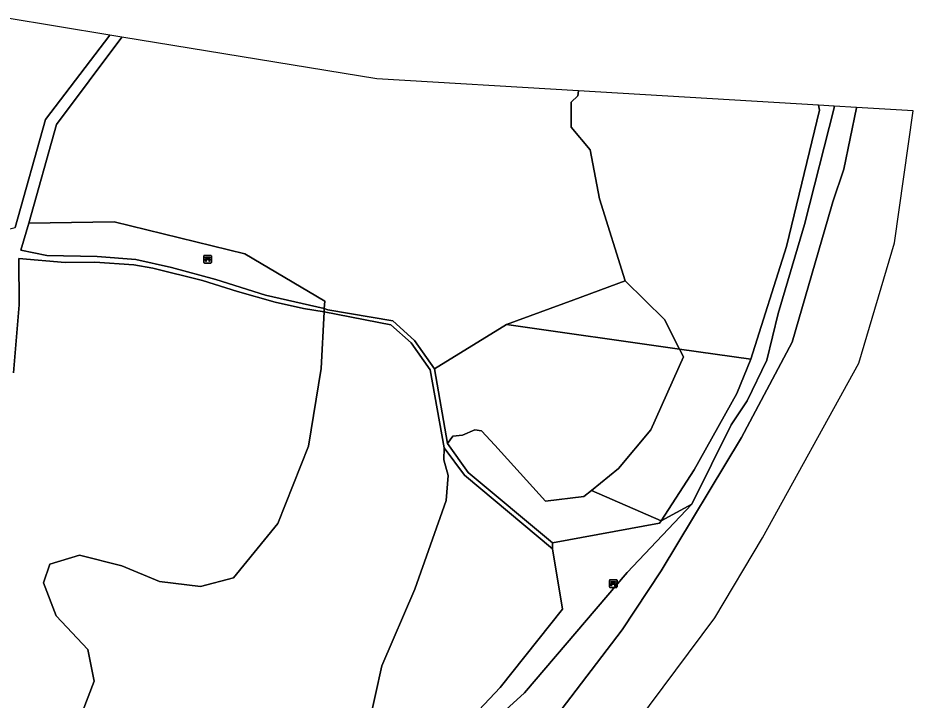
# Model space of a CAD drawing. Extents: x 162082 to 163401, y 388089 to 388636.
# Drawn here: x 163284.3 to 163400.8, y 388417.3 to 388506.1 of the extents above; entities that cross this region are included whole.
import ezdxf

# ---------------------------------------------------------------- set-up
doc = ezdxf.new("R2010")
doc.units = 0
for name, color, linetype in [('IMGEO_Bank', 7, 'Continuous'), ('IMGEO_Grasland_overig', 7, 'Continuous'), ('IMGEO_Groenvoorziening', 7, 'Continuous'), ('IMGEO_Loofbos', 7, 'Continuous'), ('IMGEO_Rivier', 7, 'Continuous')]:
    doc.layers.add(name, color=color, linetype=linetype)

msp = doc.modelspace()

# ---------------------------------------------------------------- linework, layer by layer
at = {"layer": 'IMGEO_Bank'}
for p, q in [((163308.5, 388474.29), (163308.5, 388475.13)), ((163308.5, 388475.13), (163308.5, 388474.29)), ((163308.58, 388475.21), (163309.42, 388475.21)), ((163309.42, 388475.21), (163308.58, 388475.21)), ((163308.81, 388474.72), (163308.81, 388474.82)), ((163309.2, 388474.61), (163308.81, 388474.61)), ((163309.14, 388474.83), (163308.86, 388474.83)), ((163308.86, 388474.82), (163308.86, 388474.72)), ((163308.86, 388474.71), (163309.14, 388474.71)), ((163309.15, 388474.72), (163309.15, 388474.82)), ((163309.19, 388474.82), (163309.19, 388474.72)), ((163309.5, 388475.14), (163309.5, 388474.3)), ((163309.5, 388474.3), (163309.5, 388475.14)), ((163309.43, 388474.21), (163308.59, 388474.21)), ((163308.59, 388474.21), (163309.43, 388474.21)), ((163361.31, 388432.04), (163361.31, 388432.88)), ((163361.31, 388432.88), (163361.31, 388432.04)), ((163361.38, 388432.96), (163362.22, 388432.96)), ((163362.22, 388432.96), (163361.38, 388432.96)), ((163362, 388432.36), (163361.61, 388432.36)), ((163361.62, 388432.47), (163361.62, 388432.58)), ((163361.66, 388432.58), (163361.66, 388432.47)), ((163361.95, 388432.58), (163361.67, 388432.58)), ((163361.67, 388432.46), (163361.95, 388432.46)), ((163361.95, 388432.47), (163361.95, 388432.58)), ((163362, 388432.58), (163362, 388432.47)), ((163362.31, 388432.89), (163362.31, 388432.05)), ((163362.31, 388432.05), (163362.31, 388432.89)), ((163362.23, 388431.96), (163361.39, 388431.96)), ((163361.39, 388431.96), (163362.23, 388431.96))]:
    msp.add_line(p, q, dxfattribs=at)
for points in [[(163308.75, 388474.61), (163308.61, 388474.61), (163308.72, 388474.71), (163308.81, 388474.71)], [(163308.81, 388474.83), (163308.72, 388474.83), (163308.72, 388474.99), (163309.28, 388474.99), (163309.28, 388474.83), (163309.2, 388474.83)], [(163308.8, 388474.6), (163308.8, 388474.39), (163308.76, 388474.39), (163308.76, 388474.6)], [(163309.2, 388474.71), (163309.28, 388474.71), (163309.4, 388474.61), (163309.26, 388474.61)], [(163309.25, 388474.6), (163309.25, 388474.39), (163309.21, 388474.39), (163309.21, 388474.6)], [(163361.55, 388432.36), (163361.41, 388432.36), (163361.52, 388432.46), (163361.61, 388432.46)], [(163361.61, 388432.58), (163361.52, 388432.58), (163361.52, 388432.74), (163362.09, 388432.74), (163362.09, 388432.58), (163362, 388432.58)], [(163361.6, 388432.36), (163361.6, 388432.15), (163361.56, 388432.15), (163361.56, 388432.36)], [(163362, 388432.46), (163362.09, 388432.46), (163362.2, 388432.36), (163362.06, 388432.36)], [(163362.05, 388432.36), (163362.05, 388432.15), (163362.01, 388432.15), (163362.01, 388432.36)]]:
    msp.add_lwpolyline(points, dxfattribs=at)
for centre, radius, start, end in [((163308.58, 388475.13), 0.0779, 92.4484, 184.2845), ((163308.58, 388475.13), 0.0779, 92.4484, 184.2845), ((163308.58, 388474.29), 0.0779, 182.4484, 274.2845), ((163308.58, 388474.29), 0.0779, 182.4484, 274.2845), ((163308.75, 388474.6), 0.00671, 2.8957, 87.1043), ((163308.81, 388474.6), 0.00671, 92.8957, 177.1043), ((163308.81, 388474.82), 0.00671, 2.8957, 87.1043), ((163308.81, 388474.72), 0.00671, 272.8957, 357.1043), ((163308.86, 388474.82), 0.00671, 92.8957, 177.1043), ((163308.86, 388474.72), 0.00671, 182.8957, 267.1043), ((163309.14, 388474.82), 0.00671, 2.8957, 87.1043), ((163309.14, 388474.72), 0.00671, 272.8957, 357.1043), ((163309.2, 388474.82), 0.00671, 92.8957, 177.1043), ((163309.2, 388474.72), 0.00671, 182.8957, 267.1043), ((163309.2, 388474.6), 0.00671, 2.8957, 87.1043), ((163309.26, 388474.6), 0.00671, 92.8957, 177.1043), ((163309.42, 388475.13), 0.0779, 2.4484, 94.2845), ((163309.42, 388475.13), 0.0779, 2.4484, 94.2845), ((163309.42, 388474.29), 0.0779, 272.4484, 4.2845), ((163309.42, 388474.29), 0.0779, 272.4484, 4.2845), ((163361.39, 388432.89), 0.0779, 92.4484, 184.2845), ((163361.39, 388432.89), 0.0779, 92.4484, 184.2845), ((163361.55, 388432.35), 0.00671, 2.8957, 87.1043), ((163361.61, 388432.35), 0.00671, 92.8957, 177.1043), ((163361.61, 388432.58), 0.00671, 2.8957, 87.1043), ((163361.61, 388432.47), 0.00671, 272.8957, 357.1043), ((163361.67, 388432.58), 0.00671, 92.8957, 177.1043), ((163361.67, 388432.47), 0.00671, 182.8957, 267.1043), ((163361.95, 388432.58), 0.00671, 2.8957, 87.1043), ((163361.95, 388432.47), 0.00671, 272.8957, 357.1043), ((163362, 388432.58), 0.00671, 92.8957, 177.1043), ((163362, 388432.47), 0.00671, 182.8957, 267.1043), ((163362, 388432.35), 0.00671, 2.8957, 87.1043), ((163362.06, 388432.35), 0.00671, 92.8957, 177.1043), ((163362.23, 388432.89), 0.0779, 2.4484, 94.2845), ((163362.23, 388432.89), 0.0779, 2.4484, 94.2845), ((163361.39, 388432.04), 0.0779, 182.4484, 274.2845), ((163361.39, 388432.04), 0.0779, 182.4484, 274.2845), ((163362.23, 388432.04), 0.0779, 272.4484, 4.2845), ((163362.23, 388432.04), 0.0779, 272.4484, 4.2845)]:
    msp.add_arc(centre, radius, start, end, dxfattribs=at)
at = {"layer": 'IMGEO_Grasland_overig'}
for points in [[(163283.72, 388459.89), (163284.49, 388468.78), (163284.45, 388474.82), (163290.46, 388474.26), (163294.33, 388474.33), (163299.4, 388473.97), (163301.88, 388473.52), (163308.36, 388471.93), (163312.89, 388470.51), (163317.81, 388469.11), (163321.47, 388468.3), (163324.18, 388467.85), (163324.2, 388468.3), (163316.55, 388470.02), (163310.09, 388472.06), (163304.3, 388473.63), (163299.65, 388474.66), (163294.64, 388475.04), (163288.1, 388475.18), (163284.69, 388475.89), (163285.73, 388479.4), (163289.32, 388492.25), (163297.86, 388503.65), (163297.86, 388503.65), (163296.27, 388503.91), (163296.27, 388503.91), (163287.91, 388492.9), (163283.94, 388478.82)], [(163345.72, 388403.79), (163362.95, 388426.43), (163368.03, 388434.1), (163378.52, 388451.5), (163385.11, 388463.89), (163390.22, 388481.57), (163390.41, 388482.2), (163391.82, 388486.42), (163393.48, 388494.41), (163393.49, 388494.47), (163390.55, 388494.65), (163390.57, 388494.43), (163386.71, 388479.24), (163383.27, 388467.65), (163381.79, 388461.57), (163379.25, 388456.25), (163377.14, 388453.14), (163372.03, 388442.8), (163363.64, 388433.9), (163350.26, 388418.22), (163341.12, 388409.91)], [(163390.55, 388494.65), (163388.51, 388494.77), (163388.64, 388494.1), (163384.36, 388476.35), (163379.74, 388461.68), (163377.89, 388457.22), (163372.33, 388447.27), (163368.03, 388440.64), (163372.03, 388442.8), (163377.14, 388453.14), (163379.25, 388456.25), (163381.79, 388461.57), (163383.27, 388467.65), (163386.71, 388479.24), (163390.57, 388494.43), (163390.55, 388494.65)], [(163341.12, 388409.91), (163350.26, 388418.22), (163363.64, 388433.9), (163372.03, 388442.8), (163368.03, 388440.64), (163367.83, 388440.33), (163353.91, 388437.78), (163353.91, 388436.97), (163355.21, 388429.13), (163347.11, 388418.91), (163331.78, 388402.64)]]:
    msp.add_lwpolyline(points, dxfattribs=at)
msp.add_lwpolyline([(163353.91, 388436.97), (163353.91, 388437.78), (163342.93, 388446.93), (163340.23, 388450.72), (163338.53, 388460.43), (163335.92, 388464.14), (163333.12, 388466.69), (163324.67, 388468.12), (163324.2, 388468.3), (163324.18, 388467.85), (163332.84, 388466.16), (163335.5, 388463.81), (163337.97, 388460.29), (163339.8, 388450.16), (163342.43, 388446.57)], close=True, dxfattribs=at)
at = {"layer": 'IMGEO_Groenvoorziening'}
for points in [[(163296.27, 388503.91), (163282.65, 388506.14), (163281.11, 388500.63), (163277.67, 388495.74), (163276.51, 388494.67), (163275.58, 388476.75), (163283.94, 388478.82), (163287.91, 388492.9), (163296.27, 388503.91)], [(163357.29, 388496.64), (163357.18, 388495.99), (163356.32, 388495.18), (163356.32, 388491.89), (163358.82, 388488.97), (163360.01, 388482.58), (163363.37, 388471.87), (163368.48, 388466.87), (163370.45, 388462.99), (163379.74, 388461.68), (163384.36, 388476.35), (163388.64, 388494.1), (163388.51, 388494.77)], [(163285.73, 388479.4), (163284.69, 388475.89), (163288.1, 388475.18), (163294.64, 388475.04), (163299.65, 388474.66), (163304.3, 388473.63), (163310.09, 388472.06), (163316.55, 388470.02), (163324.2, 388468.3), (163324.25, 388469.26), (163313.84, 388475.39), (163296.84, 388479.56)], [(163347.9, 388466.19), (163370.45, 388462.99), (163368.48, 388466.87), (163363.37, 388471.87), (163356.7, 388469.42)], [(163358.96, 388444.6), (163368.03, 388440.64), (163372.33, 388447.27), (163377.89, 388457.22), (163379.74, 388461.68), (163370.45, 388462.99), (163370.96, 388461.99), (163366.69, 388452.47), (163362.49, 388447.46)], [(163340.23, 388450.72), (163342.93, 388446.93), (163353.91, 388437.78), (163367.83, 388440.33), (163368.03, 388440.64), (163358.96, 388444.6), (163357.97, 388443.81), (163352.97, 388443.19), (163346.4, 388450.5), (163344.65, 388452.35), (163343.8, 388452.5), (163342.18, 388451.78), (163340.93, 388451.67)]]:
    msp.add_lwpolyline(points, close=True, dxfattribs=at)
for points in [[(163292.7, 388415.68), (163294.22, 388419.74), (163293.41, 388423.89), (163289.31, 388428.25), (163287.66, 388432.55), (163288.45, 388434.99), (163292.35, 388436.18), (163297.84, 388434.79), (163302.73, 388432.74), (163308.08, 388432.08), (163312.38, 388433.21), (163318.17, 388440.3), (163322.14, 388450.35), (163323.79, 388460.47), (163324.18, 388467.85), (163321.47, 388468.3), (163317.81, 388469.11), (163312.89, 388470.51), (163308.36, 388471.93), (163301.88, 388473.52), (163299.4, 388473.97), (163294.33, 388474.33), (163290.46, 388474.26), (163284.45, 388474.82), (163284.49, 388468.78), (163283.72, 388459.89)], [(163331.78, 388402.64), (163347.11, 388418.91), (163355.21, 388429.13), (163353.91, 388436.97), (163342.43, 388446.57), (163339.8, 388450.16), (163339.74, 388448.57), (163340.33, 388446.52), (163340.07, 388443.28), (163335.99, 388431.73), (163331.69, 388421.73), (163330.04, 388414.26)]]:
    msp.add_lwpolyline(points, dxfattribs=at)
at = {"layer": 'IMGEO_Loofbos'}
for points in [[(163297.86, 388503.65), (163297.86, 388503.65), (163289.32, 388492.25), (163285.73, 388479.4), (163296.84, 388479.56), (163313.84, 388475.39), (163324.25, 388469.26), (163324.2, 388468.3), (163324.67, 388468.12), (163333.12, 388466.69), (163335.92, 388464.14), (163338.53, 388460.43), (163347.9, 388466.19), (163356.7, 388469.42), (163363.37, 388471.87), (163360.01, 388482.58), (163358.82, 388488.97), (163356.32, 388491.89), (163356.32, 388495.18), (163357.18, 388495.99), (163357.29, 388496.64), (163331.02, 388498.21)], [(163338.53, 388460.43), (163340.23, 388450.72), (163340.93, 388451.67), (163342.18, 388451.78), (163343.8, 388452.5), (163344.65, 388452.35), (163346.4, 388450.5), (163352.97, 388443.19), (163357.97, 388443.81), (163358.96, 388444.6), (163362.49, 388447.46), (163366.69, 388452.47), (163370.96, 388461.99), (163370.45, 388462.99), (163347.9, 388466.19)]]:
    msp.add_lwpolyline(points, close=True, dxfattribs=at)
msp.add_lwpolyline([(163330.04, 388414.26), (163331.69, 388421.73), (163335.99, 388431.73), (163340.07, 388443.28), (163340.33, 388446.52), (163339.74, 388448.57), (163339.8, 388450.16), (163337.97, 388460.29), (163335.5, 388463.81), (163332.84, 388466.16), (163324.18, 388467.85), (163323.79, 388460.47), (163322.14, 388450.35), (163318.17, 388440.3), (163312.38, 388433.21), (163308.08, 388432.08), (163302.73, 388432.74), (163297.84, 388434.79), (163292.35, 388436.18), (163288.45, 388434.99), (163287.66, 388432.55), (163289.31, 388428.25), (163293.41, 388423.89), (163294.22, 388419.74), (163292.7, 388415.68)], dxfattribs=at)
at = {"layer": 'IMGEO_Rivier'}
msp.add_lwpolyline([(163364.87, 388414.36), (163375.04, 388428), (163381.25, 388438.42), (163393.79, 388461.18), (163398.41, 388476.86), (163400.84, 388494.03), (163393.49, 388494.47), (163393.48, 388494.41), (163391.82, 388486.42), (163390.41, 388482.2), (163390.22, 388481.57), (163385.11, 388463.89), (163378.52, 388451.5), (163368.03, 388434.1), (163362.95, 388426.43), (163345.72, 388403.79)], dxfattribs=at)

doc.saveas('drawing.dxf')
